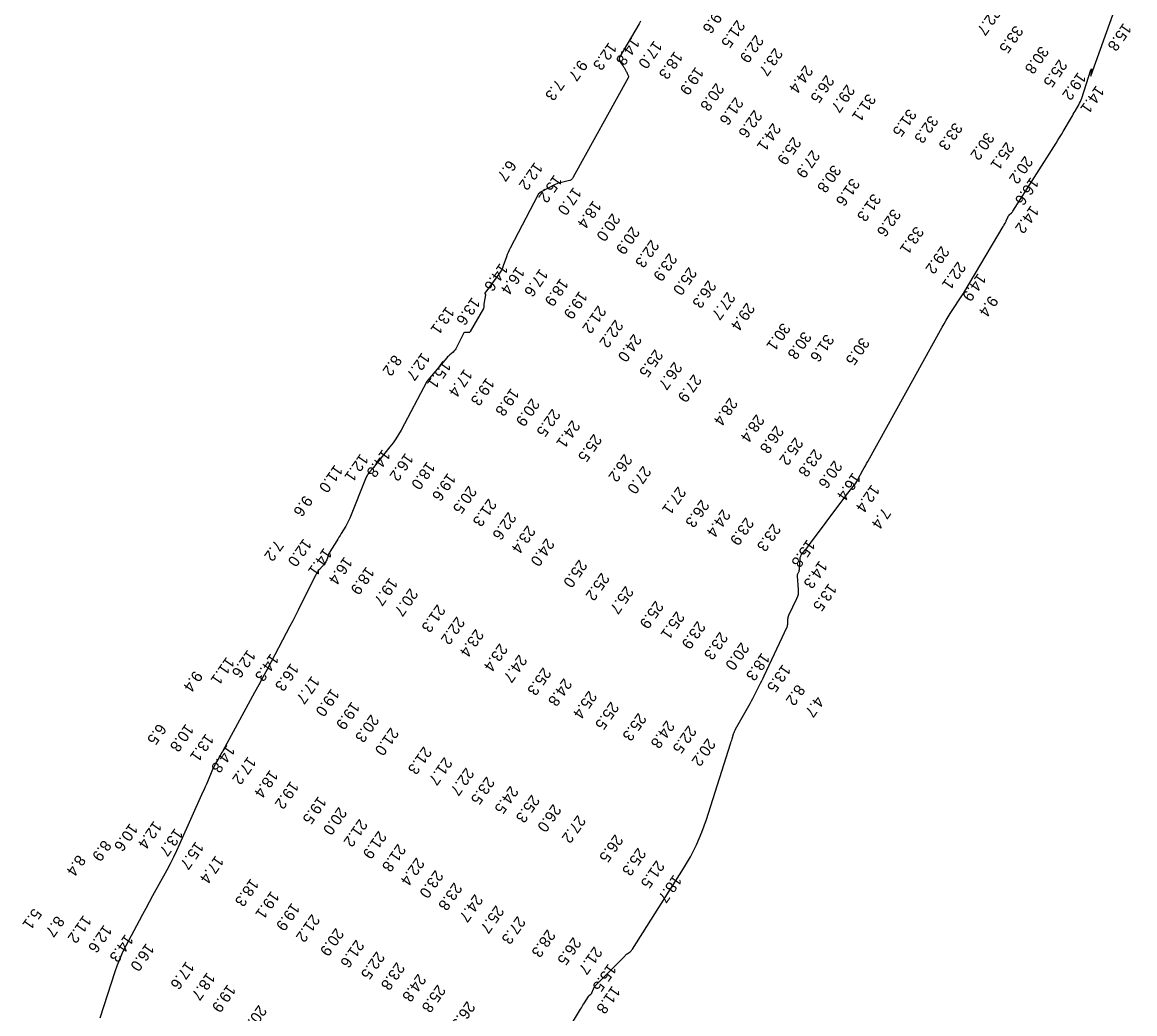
# Model space of a CAD drawing. Extents: x 988130 to 1132882, y 654656 to 841453.
# Drawn here: x 1037316 to 1037817, y 781166 to 781613 of the extents above; entities that cross this region are included whole.
import ezdxf

# ---------------------------------------------------------------- set-up
doc = ezdxf.new("R2010")
doc.units = 0
doc.layers.add('V-TOPO-MAJR', color=7, linetype='Continuous')
doc.layers.add('V-TOPO-SOUN', color=7, linetype='Continuous')

msp = doc.modelspace()

# ---------------------------------------------------------------- linework, layer by layer
at = {"layer": 'V-TOPO-MAJR'}
for points in [[(1037561.21, 781157.95), (1037567.38, 781168.15), (1037567.75, 781168.76), (1037568.13, 781169.37), (1037568.5, 781169.98), (1037568.88, 781170.58), (1037570.96, 781173.88), (1037571.07, 781174.04), (1037571.19, 781174.19), (1037571.33, 781174.32), (1037571.47, 781174.45), (1037572.08, 781174.93), (1037572.22, 781175.06), (1037572.34, 781175.2), (1037572.44, 781175.36), (1037572.52, 781175.53), (1037573.2, 781177.33), (1037573.36, 781177.68), (1037573.54, 781178.01), (1037573.76, 781178.32), (1037574.02, 781178.6), (1037587.29, 781192.1), (1037587.56, 781192.37), (1037587.85, 781192.63), (1037588.15, 781192.88), (1037588.46, 781193.12), (1037589.7, 781194.06), (1037590, 781194.3), (1037590.27, 781194.57), (1037590.52, 781194.87), (1037590.74, 781195.18), (1037613.8, 781231.51), (1037616.92, 781236.79), (1037619.68, 781242.23), (1037622.08, 781247.84), (1037624.12, 781253.62), (1037634.93, 781287.65), (1037635.11, 781288.21), (1037635.28, 781288.78), (1037635.46, 781289.35), (1037635.63, 781289.92), (1037636.31, 781292.2), (1037636.5, 781292.76), (1037636.71, 781293.31), (1037636.96, 781293.85), (1037637.24, 781294.37), (1037643.17, 781304.82), (1037643.79, 781305.93), (1037644.39, 781307.05), (1037644.99, 781308.17), (1037645.57, 781309.3), (1037647.88, 781313.84), (1037648.45, 781314.98), (1037649.02, 781316.12), (1037649.57, 781317.26), (1037650.11, 781318.41), (1037660.37, 781340.36), (1037660.54, 781340.78), (1037660.66, 781341.22), (1037660.74, 781341.66), (1037660.77, 781342.11), (1037660.79, 781343.94), (1037660.82, 781344.39), (1037660.9, 781344.83), (1037661.02, 781345.26), (1037661.2, 781345.68), (1037664.83, 781353.18), (1037665.23, 781354.17), (1037665.49, 781355.19), (1037665.61, 781356.23), (1037665.58, 781357.29), (1037665.05, 781363.25), (1037665.04, 781363.5), (1037665.07, 781363.75), (1037665.13, 781363.99), (1037665.23, 781364.22), (1037665.68, 781365.15), (1037665.78, 781365.38), (1037665.86, 781365.62), (1037665.91, 781365.87), (1037665.94, 781366.12), (1037666.25, 781370.98), (1037666.33, 781371.62), (1037666.52, 781372.23), (1037666.8, 781372.8), (1037667.17, 781373.34), (1037668.86, 781375.4), (1037669.28, 781375.92), (1037669.7, 781376.45), (1037670.1, 781376.97), (1037670.51, 781377.51), (1037685.48, 781397.57), (1037686.05, 781398.34), (1037686.64, 781399.1), (1037687.23, 781399.85), (1037687.82, 781400.6), (1037690.22, 781403.59), (1037690.81, 781404.35), (1037691.35, 781405.14), (1037691.86, 781405.95), (1037692.33, 781406.78), (1037694.58, 781410.99), (1037695.11, 781411.98), (1037695.64, 781412.96), (1037696.18, 781413.94), (1037696.72, 781414.92), (1037730.22, 781475.45), (1037731.1, 781477), (1037732, 781478.54), (1037732.94, 781480.07), (1037733.9, 781481.57), (1037739.68, 781490.5), (1037739.71, 781490.54), (1037739.73, 781490.57), (1037739.76, 781490.61), (1037739.79, 781490.64), (1037739.9, 781490.78), (1037739.93, 781490.81), (1037739.95, 781490.85), (1037739.98, 781490.88), (1037740, 781490.92), (1037757.72, 781520.81), (1037757.84, 781521.01), (1037757.96, 781521.21), (1037758.08, 781521.42), (1037758.2, 781521.62), (1037758.68, 781522.44), (1037758.79, 781522.64), (1037758.9, 781522.85), (1037759, 781523.06), (1037759.1, 781523.28), (1037760, 781525.35), (1037760.02, 781525.41), (1037760.06, 781525.47), (1037760.09, 781525.53), (1037760.13, 781525.59), (1037760.3, 781525.81), (1037760.34, 781525.87), (1037760.38, 781525.92), (1037760.43, 781525.97), (1037760.48, 781526.02), (1037761.45, 781526.92), (1037761.62, 781527.09), (1037761.78, 781527.27), (1037761.93, 781527.46), (1037762.07, 781527.67), (1037781.53, 781558.38), (1037782.34, 781559.66), (1037783.13, 781560.95), (1037783.91, 781562.25), (1037784.68, 781563.55), (1037788.44, 781569.95), (1037788.86, 781570.66), (1037789.27, 781571.38), (1037789.68, 781572.09), (1037790.09, 781572.8), (1037791.73, 781575.66), (1037792.12, 781576.39), (1037792.47, 781577.13), (1037792.79, 781577.88), (1037793.06, 781578.66), (1037797.25, 781591.33), (1037797.39, 781591.72), (1037797.47, 781591.85), (1037797.49, 781591.7), (1037797.45, 781591.28), (1037797.15, 781589.08), (1037797.11, 781588.66), (1037797.13, 781588.52), (1037797.22, 781588.64), (1037797.38, 781589.03), (1037816.96, 781643.91)], [(1037594.44, 781613.35), (1037593.72, 781612.1), (1037584.9, 781597.02), (1037584.81, 781596.83), (1037584.77, 781596.63), (1037584.76, 781596.43), (1037584.81, 781596.22), (1037585.06, 781595.38), (1037585.13, 781595.18), (1037585.22, 781594.98), (1037585.33, 781594.79), (1037585.45, 781594.61), (1037586.4, 781593.27), (1037586.6, 781592.99), (1037586.79, 781592.7), (1037586.98, 781592.4), (1037587.15, 781592.1), (1037587.98, 781590.67), (1037588.11, 781590.44), (1037588.23, 781590.2), (1037588.34, 781589.97), (1037588.45, 781589.72), (1037588.88, 781588.75), (1037588.96, 781588.51), (1037588.98, 781588.28), (1037588.94, 781588.04), (1037588.84, 781587.81), (1037564.14, 781542.95), (1037563.72, 781542.34), (1037563.2, 781541.85), (1037562.59, 781541.5), (1037561.88, 781541.28), (1037558.84, 781540.66), (1037558.1, 781540.48), (1037557.36, 781540.25), (1037556.65, 781539.97), (1037555.96, 781539.64), (1037549.31, 781536.19), (1037549.19, 781536.12), (1037549.08, 781536.04), (1037548.97, 781535.95), (1037548.87, 781535.85), (1037548.48, 781535.43), (1037548.38, 781535.32), (1037548.3, 781535.21), (1037548.22, 781535.09), (1037548.15, 781534.97), (1037535.69, 781511.07), (1037535.21, 781510.1), (1037534.77, 781509.13), (1037534.36, 781508.13), (1037533.99, 781507.12), (1037532.58, 781503.05), (1037532.19, 781502.05), (1037531.73, 781501.09), (1037531.2, 781500.17), (1037530.6, 781499.29), (1037524.28, 781490.76), (1037524.24, 781490.69), (1037524.23, 781490.63), (1037524.25, 781490.57), (1037524.3, 781490.51), (1037524.55, 781490.28), (1037524.61, 781490.22), (1037524.64, 781490.16), (1037524.65, 781490.08), (1037524.65, 781490), (1037524.01, 781486.71), (1037523.97, 781486.47), (1037523.94, 781486.22), (1037523.92, 781485.98), (1037523.91, 781485.73), (1037523.9, 781484.75), (1037523.89, 781484.51), (1037523.84, 781484.27), (1037523.76, 781484.05), (1037523.66, 781483.83), (1037517.73, 781473.41), (1037517.56, 781473.18), (1037517.36, 781473.03), (1037517.11, 781472.95), (1037516.83, 781472.95), (1037515.63, 781473.09), (1037515.34, 781473.09), (1037515.1, 781473.01), (1037514.9, 781472.85), (1037514.75, 781472.62), (1037511.17, 781465.69), (1037510.94, 781465.28), (1037510.67, 781464.9), (1037510.36, 781464.55), (1037510.01, 781464.23), (1037508.56, 781463), (1037508.21, 781462.68), (1037507.86, 781462.36), (1037507.54, 781462.01), (1037507.22, 781461.66), (1037499.43, 781452.48), (1037499.32, 781452.36), (1037499.22, 781452.23), (1037499.12, 781452.11), (1037499.01, 781451.98), (1037498.6, 781451.48), (1037498.5, 781451.35), (1037498.41, 781451.22), (1037498.32, 781451.08), (1037498.24, 781450.94), (1037486.57, 781429.02), (1037485.46, 781427.04), (1037484.25, 781425.13), (1037482.96, 781423.28), (1037481.58, 781421.48), (1037473.49, 781411.47), (1037473.26, 781411.18), (1037473.03, 781410.89), (1037472.8, 781410.6), (1037472.57, 781410.31), (1037471.65, 781409.14), (1037471.44, 781408.84), (1037471.24, 781408.53), (1037471.07, 781408.2), (1037470.92, 781407.86), (1037463.47, 781389.3), (1037463.09, 781388.4), (1037462.67, 781387.51), (1037462.21, 781386.65), (1037461.71, 781385.8), (1037459.65, 781382.45), (1037459.14, 781381.61), (1037458.62, 781380.77), (1037458.1, 781379.94), (1037457.58, 781379.11), (1037454.53, 781374.26), (1037454.28, 781373.83), (1037454.05, 781373.39), (1037453.86, 781372.93), (1037453.69, 781372.46), (1037453.08, 781370.55), (1037452.91, 781370.09), (1037452.69, 781369.65), (1037452.42, 781369.24), (1037452.11, 781368.86), (1037449.79, 781366.29), (1037449.31, 781365.72), (1037448.88, 781365.13), (1037448.48, 781364.51), (1037448.13, 781363.85), (1037441.51, 781350.42), (1037440.29, 781347.96), (1037439.05, 781345.51), (1037437.79, 781343.07), (1037436.52, 781340.64), (1037428.07, 781324.62), (1037426.22, 781321.14), (1037424.37, 781317.67), (1037422.5, 781314.21), (1037420.61, 781310.76), (1037406.1, 781284.26), (1037405.73, 781283.58), (1037405.36, 781282.91), (1037404.98, 781282.24), (1037404.6, 781281.57), (1037403.08, 781278.9), (1037402.71, 781278.23), (1037402.36, 781277.54), (1037402.03, 781276.85), (1037401.72, 781276.15), (1037399.38, 781270.63), (1037398.89, 781269.48), (1037398.39, 781268.33), (1037397.89, 781267.18), (1037397.38, 781266.03), (1037386.87, 781242.53), (1037385.5, 781239.56), (1037384.07, 781236.61), (1037382.59, 781233.69), (1037381.04, 781230.8), (1037374.67, 781219.16), (1037373.14, 781216.36), (1037371.62, 781213.55), (1037370.11, 781210.74), (1037368.61, 781207.92), (1037362.62, 781196.65), (1037361.18, 781193.8), (1037359.88, 781190.9), (1037358.7, 781187.95), (1037357.66, 781184.93), (1037350.94, 781164.11)]]:
    msp.add_lwpolyline(points, dxfattribs=at)

# ---------------------------------------------------------------- texts
at = {"layer": 'V-TOPO-SOUN'}
for s, p in [('19.6 ', (1037629.52, 781620.66)), ('32.7 ', (1037753.01, 781619.84)), ('21.5 ', (1037637.86, 781614.18)), ('33.5 ', (1037763.07, 781611.77)), ('15.8 ', (1037811.91, 781612.76)), ('14.8 ', (1037590.45, 781606.34)), ('17.0 ', (1037600.56, 781604.85)), ('22.9 ', (1037646.25, 781607.45)), ('12.3 ', (1037580.16, 781604.08)), ('18.3 ', (1037609.8, 781600.05)), ('23.7 ', (1037654.83, 781601.57)), ('30.8 ', (1037774.61, 781602.46)), ('9.7', (1037566.92, 781596.22)), ('25.5 ', (1037782.95, 781596.4)), ('19.9 ', (1037619.25, 781592.99)), ('24.4 ', (1037668.48, 781593.78)), ('26.5 ', (1037678.03, 781589.36)), ('19.2 ', (1037791.46, 781590.63)), ('7.3', (1037556.49, 781587.4)), ('20.8 ', (1037628.46, 781585.76)), ('29.7 ', (1037687.32, 781585.07)), ('14.1 ', (1037799.64, 781584.64)), ('21.6 ', (1037637.14, 781579.4)), ('31.1 ', (1037696.76, 781581)), ('22.6 ', (1037645.62, 781573.62)), ('31.5 ', (1037715.07, 781574.17)), ('32.3 ', (1037724.85, 781571.2)), ('24.1 ', (1037654, 781567.74)), ('33.3 ', (1037735.78, 781567.99)), ('25.9 ', (1037663.11, 781561.48)), ('30.2 ', (1037750.11, 781563.59)), ('25.1 ', (1037759.14, 781559.22)), ('27.9 ', (1037671.6, 781555.57)), ('6.7', (1037534.85, 781551.06)), ('12.2 ', (1037546.77, 781550.09)), ('20.2 ', (1037767.5, 781552.89)), ('15.2 ', (1037555.56, 781544.4)), ('30.8 ', (1037681.1, 781548.95)), ('31.6 ', (1037689.51, 781542.92)), ('16.6 ', (1037770.16, 781543.28)), ('17.0 ', (1037564.26, 781538.81)), ('31.3 ', (1037699.06, 781535.97)), ('18.4 ', (1037573.17, 781532.83)), ('14.2 ', (1037770.22, 781530.59)), ('20.0 ', (1037581.71, 781527.06)), ('32.6 ', (1037707.99, 781529.12)), ('20.9 ', (1037590.44, 781521.15)), ('33.1 ', (1037718.34, 781521.24)), ('22.3 ', (1037599.15, 781515.16)), ('23.9 ', (1037607.31, 781509.06)), ('29.2 ', (1037729.87, 781512.33)), ('14.6 ', (1037531.17, 781504.55)), ('22.1 ', (1037737.31, 781505.3)), ('16.4 ', (1037538.69, 781503.03)), ('17.6 ', (1037549.17, 781502.07)), ('25.0 ', (1037616.17, 781502.78)), ('14.9 ', (1037746.46, 781500.04)), ('18.9 ', (1037558.39, 781497.77)), ('26.3 ', (1037624.91, 781496.91)), ('13.6 ', (1037518.59, 781489.22)), ('19.9 ', (1037566.94, 781491.99)), ('27.7 ', (1037633.51, 781491.64)), ('9.4', (1037751.81, 781489.98)), ('13.1 ', (1037507.02, 781485.09)), ('21.2 ', (1037575.34, 781485.53)), ('29.4 ', (1037642.27, 781486.79)), ('22.2 ', (1037583.03, 781479.11)), ('30.1 ', (1037658.29, 781477.74)), ('24.0 ', (1037591.33, 781472.71)), ('30.8 ', (1037667.77, 781473.85)), ('31.6 ', (1037677.93, 781472.7)), ('30.5 ', (1037693.91, 781471.21)), ('12.7 ', (1037496.02, 781464.34)), ('25.5 ', (1037600.93, 781465.78)), ('8.2', (1037483.28, 781463.33)), ('15.1 ', (1037505.48, 781460.63)), ('26.7 ', (1037609.58, 781460.15)), ('17.4 ', (1037515.14, 781456.89)), ('27.9 ', (1037618.3, 781454.51)), ('19.3 ', (1037525.1, 781452.99)), ('19.8 ', (1037536.17, 781448.3)), ('28.4 ', (1037634.53, 781443.97)), ('20.9 ', (1037545.38, 781443.68)), ('22.5 ', (1037554.71, 781438.97)), ('24.1 ', (1037563.63, 781433.86)), ('28.4 ', (1037646.61, 781436.48)), ('26.8 ', (1037655.3, 781431.42)), ('25.5 ', (1037573.37, 781427.64)), ('25.2 ', (1037664.05, 781426.13)), ('14.8 ', (1037478.24, 781420.69)), ('16.2 ', (1037488.57, 781419.04)), ('23.8 ', (1037672.61, 781420.88)), ('12.1 ', (1037468.28, 781418.73)), ('18.0 ', (1037498.34, 781415.18)), ('26.2 ', (1037587.1, 781418.63)), ('20.6 ', (1037681.65, 781415.7)), ('11.0 ', (1037456.76, 781413.8)), ('19.6 ', (1037507.67, 781410.04)), ('27.0 ', (1037595.57, 781413.27)), ('16.4 ', (1037690.05, 781410.28)), ('20.5 ', (1037517.05, 781404.3)), ('27.1 ', (1037611.29, 781403.95)), ('12.4 ', (1037698.52, 781404.88)), ('9.6', (1037443.12, 781399.97)), ('21.3 ', (1037526, 781398.51)), ('26.3 ', (1037621.76, 781398.08)), ('24.4 ', (1037631.32, 781393.72)), ('7.4', (1037703.46, 781394.38)), ('22.6 ', (1037534.88, 781392.49)), ('23.9 ', (1037641.85, 781390.06)), ('23.4 ', (1037543.49, 781386.41)), ('23.3 ', (1037653.96, 781387.29)), ('7.2', (1037429.98, 781379.86)), ('12.0 ', (1037442.71, 781380.49)), ('24.0 ', (1037552.03, 781380.64)), ('15.8 ', (1037669.5, 781380.1)), ('14.1 ', (1037451.87, 781376.3)), ('16.4 ', (1037461.1, 781372.33)), ('25.0 ', (1037566.79, 781371)), ('14.3 ', (1037675.01, 781370.57)), ('18.9 ', (1037470.98, 781367.86)), ('25.2 ', (1037576.83, 781365.14)), ('19.7 ', (1037481.48, 781362.87)), ('25.7 ', (1037587.68, 781359.15)), ('13.5 ', (1037679.21, 781360.34)), ('20.7 ', (1037490.61, 781358.12)), ('21.3 ', (1037502.93, 781350.84)), ('25.9 ', (1037601.18, 781352.51)), ('22.2 ', (1037511.66, 781345.36)), ('25.1 ', (1037610.65, 781347.75)), ('23.4 ', (1037520.19, 781339.76)), ('23.9 ', (1037620.06, 781343.34)), ('23.3 ', (1037630.14, 781338.46)), ('20.0 ', (1037639.75, 781333.77)), ('12.6 ', (1037417.51, 781330.38)), ('14.3 ', (1037427.92, 781328.75)), ('23.4 ', (1037530.97, 781333.22)), ('18.3 ', (1037649.05, 781329.07)), ('11.1 ', (1037408.02, 781327.18)), ('16.3 ', (1037436.96, 781324.37)), ('24.7 ', (1037539.71, 781328.23)), ('13.5 ', (1037658.47, 781323.85)), ('9.4', (1037393.55, 781320.98)), ('25.3 ', (1037550.57, 781322.44)), ('17.7 ', (1037446.39, 781318.63)), ('24.8 ', (1037559.92, 781317.57)), ('8.2', (1037664.87, 781314.81)), ('19.0 ', (1037455.21, 781312.96)), ('25.4 ', (1037571.17, 781311.95)), ('4.7', (1037673.43, 781309.56)), ('19.9 ', (1037464.39, 781307.03)), ('25.5 ', (1037581.08, 781307)), ('20.3 ', (1037473.03, 781301.27)), ('25.3 ', (1037593.44, 781301.93)), ('24.8 ', (1037606.15, 781298.57)), ('6.5', (1037377.25, 781297.17)), ('10.8 ', (1037389.65, 781297.04)), ('21.0 ', (1037481.92, 781295.37)), ('22.5 ', (1037616, 781296.28)), ('13.1 ', (1037398.7, 781292.62)), ('20.2 ', (1037624.59, 781290.52)), ('14.8 ', (1037408.22, 781287.56)), ('21.3 ', (1037496.79, 781286.86)), ('17.2 ', (1037417.71, 781282.32)), ('21.7 ', (1037506.07, 781282)), ('18.4 ', (1037427.6, 781276.27)), ('22.7 ', (1037515.84, 781277.3)), ('19.2 ', (1037436.91, 781271.25)), ('23.5 ', (1037525.12, 781273.27)), ('24.5 ', (1037535.81, 781269.08)), ('19.5 ', (1037449.38, 781264.42)), ('25.3 ', (1037545.39, 781265.08)), ('20.0 ', (1037458.57, 781259.56)), ('26.0 ', (1037555.09, 781260.88)), ('21.2 ', (1037467.86, 781254.19)), ('27.2 ', (1037566.11, 781255.89)), ('10.6 ', (1037364.49, 781252.21)), ('12.4 ', (1037375.28, 781253.31)), ('13.7 ', (1037384.79, 781250.01)), ('21.9 ', (1037476.45, 781248.79)), ('8.9', (1037352.5, 781244.69)), ('15.7 ', (1037394.16, 781244.01)), ('26.5 ', (1037582.96, 781247.24)), ('21.8 ', (1037485.14, 781242.95)), ('25.3 ', (1037593.26, 781241.19)), ('8.4', (1037340.93, 781238.02)), ('17.4 ', (1037403.12, 781237.68)), ('22.4 ', (1037493.51, 781236.76)), ('21.5 ', (1037601.62, 781235.53)), ('23.0 ', (1037502, 781231.12)), ('18.7 ', (1037609.36, 781229.05)), ('18.3 ', (1037418.91, 781227.35)), ('23.8 ', (1037510.48, 781225.54)), ('19.1 ', (1037428.15, 781221.71)), ('24.7 ', (1037519.83, 781220.3)), ('5.1', (1037321.14, 781213.95)), ('19.9 ', (1037437.41, 781216.39)), ('25.7 ', (1037529.32, 781215.25)), ('8.7', (1037331.38, 781210.57)), ('11.2 ', (1037343.59, 781210.82)), ('21.2 ', (1037446.4, 781211.27)), ('27.3 ', (1037539.01, 781210.36)), ('12.6 ', (1037352.81, 781206.5)), ('20.9 ', (1037457.21, 781205.02)), ('28.3 ', (1037552.5, 781204.41)), ('14.3 ', (1037362.43, 781202.23)), ('21.6 ', (1037466.38, 781199.77)), ('26.5 ', (1037564.09, 781200.91)), ('16.0 ', (1037371.85, 781198.2)), ('22.5 ', (1037475.62, 781194.5)), ('21.7 ', (1037573.59, 781196.73)), ('17.6 ', (1037389.87, 781190.01)), ('23.8 ', (1037484.63, 781189.62)), ('15.5 ', (1037579.93, 781188.96)), ('18.7 ', (1037399.29, 781185.1)), ('24.8 ', (1037494.25, 781184.39)), ('19.9 ', (1037408.53, 781179.64)), ('25.8 ', (1037503.04, 781179.54)), ('11.8 ', (1037581.69, 781179)), ('20.2 ', (1037422.48, 781170.32)), ('26.5 ', (1037516.34, 781172.08))]:
    msp.add_text(s, height=5, rotation=235, dxfattribs=at).set_placement(p)

doc.saveas('drawing.dxf')
